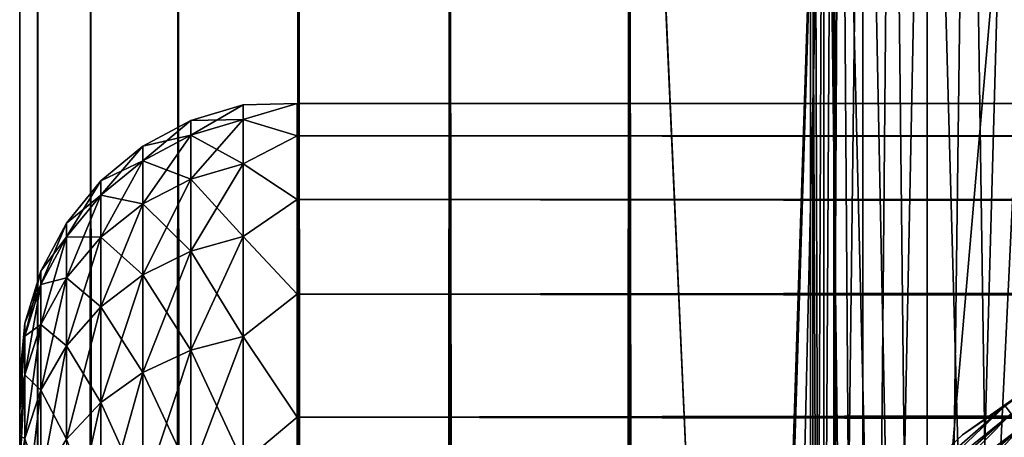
# Model space of a CAD drawing. Extents: x -265 to 265, y 0 to 1307.
# Tile 268 of 356: x -265 to -258, y 1290 to 1293. Entities that reach past the tile are written whole.
import ezdxf

# ---------------------------------------------------------------- set-up
doc = ezdxf.new("R2010")
doc.units = 0
doc.header["$LTSCALE"] = 81.481481
for name, color, linetype in [('103', 7, 'CONTINUOUS'), ('114', 7, 'CONTINUOUS'), ('2', 7, 'CONTINUOUS'), ('3', 7, 'CONTINUOUS'), ('5', 7, 'CONTINUOUS'), ('83', 7, 'CONTINUOUS'), ('84', 7, 'CONTINUOUS'), ('95', 7, 'CONTINUOUS'), ('99', 7, 'CONTINUOUS')]:
    doc.layers.add(name, color=color, linetype=linetype)

msp = doc.modelspace()

# ---------------------------------------------------------------- linework, layer by layer
at = {"layer": '103', "color": 7, "linetype": 'CONTINUOUS'}
for points in [[(-256.7546, 1291.1075, -26), (-258.2041, 1290.0842, -26), (-257.8988, 1290.2939, -25.7786), (-256.7546, 1291.1075, -26)], [(-258.2041, 1290.0842, -26), (-259.1748, 1289.1748, -25.7786), (-257.8988, 1290.2939, -25.7786), (-258.2041, 1290.0842, -26)], [(-259.1748, 1289.1748, -25.7786), (-257.8538, 1290.2353, -25.5669), (-257.8988, 1290.2939, -25.7786), (-259.1748, 1289.1748, -25.7786)], [(-259.1226, 1289.1226, -25.5669), (-257.8538, 1290.2353, -25.5669), (-259.1748, 1289.1748, -25.7786), (-259.1226, 1289.1226, -25.5669)], [(-259.1226, 1289.1226, -25.5669), (-257.7813, 1290.1408, -25.377), (-257.8538, 1290.2353, -25.5669), (-259.1226, 1289.1226, -25.5669)], [(-258.2041, 1290.0842, -26), (-259.5009, 1288.8732, -26), (-259.1748, 1289.1748, -25.7786), (-258.2041, 1290.0842, -26)], [(-259.0384, 1289.0384, -25.377), (-257.7813, 1290.1408, -25.377), (-259.1226, 1289.1226, -25.5669), (-259.0384, 1289.0384, -25.377)], [(-259.0384, 1289.0384, -25.377), (-257.6849, 1290.0152, -25.2184), (-257.7813, 1290.1408, -25.377), (-259.0384, 1289.0384, -25.377)]]:
    msp.add_3dface(points, dxfattribs=at)
at = {"layer": '114', "color": 7, "linetype": 'CONTINUOUS'}
for points in [[(-259.2053, 1275, 1.3235), (-259.3, 1275), (-259.2053, 1298, 1.3235), (-259.2053, 1275, 1.3235)], [(-259.3, 1275), (-259.2053, 1275, -1.3235), (-259.3, 1298), (-259.3, 1275)], [(-259.2053, 1298, 1.3235), (-259.3, 1275), (-259.2763, 1298, 0.6635), (-259.2053, 1298, 1.3235)], [(-259.2763, 1298, 0.6635), (-259.3, 1275), (-259.3, 1298), (-259.2763, 1298, 0.6635)], [(-259.3, 1298), (-259.2053, 1275, -1.3235), (-259.2763, 1298, -0.6635), (-259.3, 1298)], [(-259.2763, 1298, -0.6635), (-259.2053, 1275, -1.3235), (-259.2053, 1298, -1.3235), (-259.2763, 1298, -0.6635)], [(-258.9233, 1275, 2.6201), (-259.2053, 1275, 1.3235), (-258.9233, 1298, 2.6201), (-258.9233, 1275, 2.6201)], [(-258.9233, 1298, 2.6201), (-259.2053, 1275, 1.3235), (-259.0875, 1298, 1.9769), (-258.9233, 1298, 2.6201)], [(-259.0875, 1298, 1.9769), (-259.2053, 1275, 1.3235), (-259.2053, 1298, 1.3235), (-259.0875, 1298, 1.9769)], [(-259.2053, 1275, -1.3235), (-258.9233, 1275, -2.6201), (-259.2053, 1298, -1.3235), (-259.2053, 1275, -1.3235)], [(-259.2053, 1298, -1.3235), (-258.9233, 1275, -2.6201), (-259.0875, 1298, -1.9769), (-259.2053, 1298, -1.3235)], [(-259.0875, 1298, -1.9769), (-258.9233, 1275, -2.6201), (-258.9233, 1298, -2.6201), (-259.0875, 1298, -1.9769)], [(-258.4596, 1275, 3.8634), (-258.9233, 1275, 2.6201), (-258.4596, 1298, 3.8634), (-258.4596, 1275, 3.8634)], [(-258.4596, 1298, 3.8634), (-258.9233, 1275, 2.6201), (-258.7136, 1298, 3.25), (-258.4596, 1298, 3.8634)], [(-258.7136, 1298, 3.25), (-258.9233, 1275, 2.6201), (-258.9233, 1298, 2.6201), (-258.7136, 1298, 3.25)], [(-258.9233, 1275, -2.6201), (-258.4596, 1275, -3.8634), (-258.9233, 1298, -2.6201), (-258.9233, 1275, -2.6201)], [(-258.9233, 1298, -2.6201), (-258.4596, 1275, -3.8634), (-258.7136, 1298, -3.25), (-258.9233, 1298, -2.6201)], [(-258.7136, 1298, -3.25), (-258.4596, 1275, -3.8634), (-258.4596, 1298, -3.8634), (-258.7136, 1298, -3.25)], [(-257.8237, 1275, 5.028), (-258.4596, 1275, 3.8634), (-257.8237, 1298, 5.028), (-257.8237, 1275, 5.028)], [(-257.8237, 1298, 5.028), (-258.4596, 1275, 3.8634), (-258.1624, 1298, 4.457), (-257.8237, 1298, 5.028)], [(-258.1624, 1298, 4.457), (-258.4596, 1275, 3.8634), (-258.4596, 1298, 3.8634), (-258.1624, 1298, 4.457)], [(-258.4596, 1275, -3.8634), (-257.8237, 1275, -5.028), (-258.4596, 1298, -3.8634), (-258.4596, 1275, -3.8634)], [(-258.4596, 1298, -3.8634), (-257.8237, 1275, -5.028), (-258.1624, 1298, -4.457), (-258.4596, 1298, -3.8634)], [(-258.1624, 1298, -4.457), (-257.8237, 1275, -5.028), (-257.8237, 1298, -5.028), (-258.1624, 1298, -4.457)]]:
    msp.add_3dface(points, dxfattribs=at)
at = {"layer": '2', "color": 7, "linetype": 'CONTINUOUS'}
for points in [[(-265, 1290.5, 27.5), (-265, 1290.4732, 26.7509), (-265, 1290.4732, 28.2491), (-265, 1290.5, 27.5)], [(-265, 1290.4732, 26.7509), (-265, 1290.3931, 26.0057), (-265, 1290.4732, 28.2491), (-265, 1290.4732, 26.7509)], [(-265, 1290.4732, 28.2491), (-265, 1290.3931, 26.0057), (-265, 1290.3931, 28.9943), (-265, 1290.4732, 28.2491)], [(-265, 1290.3931, 26.0057), (-265, 1290.26, 25.2681), (-265, 1290.3931, 28.9943), (-265, 1290.3931, 26.0057)], [(-265, 1290.3931, 28.9943), (-265, 1290.26, 25.2681), (-265, 1290.26, 29.7319), (-265, 1290.3931, 28.9943)], [(-265, 1290.26, 25.2681), (-265, 1290.0747, 24.5418), (-265, 1290.26, 29.7319), (-265, 1290.26, 25.2681)], [(-265, 1290.26, 29.7319), (-265, 1290.0747, 24.5418), (-265, 1290.0747, 30.4582), (-265, 1290.26, 29.7319)], [(-265, 1290.0747, 24.5418), (-265, 1289.838, 23.8306), (-265, 1290.0747, 30.4582), (-265, 1290.0747, 24.5418)], [(-265, 1290.0747, 30.4582), (-265, 1289.838, 23.8306), (-265, 1289.838, 31.1694), (-265, 1290.0747, 30.4582)]]:
    msp.add_3dface(points, dxfattribs=at)
at = {"layer": '3', "color": 7, "linetype": 'CONTINUOUS'}
for points in [[(-263, 1292.4709, 28.353), (-263, 1292.2386, 30.0432), (263, 1292.4709, 28.353), (-263, 1292.4709, 28.353)], [(263, 1292.4709, 28.353), (-263, 1292.2386, 30.0432), (263, 1292.2386, 30.0432), (263, 1292.4709, 28.353)], [(-263, 1292.4709, 26.647), (-263, 1292.4709, 28.353), (263, 1292.4709, 26.647), (-263, 1292.4709, 26.647)], [(263, 1292.4709, 26.647), (-263, 1292.4709, 28.353), (263, 1292.4709, 28.353), (263, 1292.4709, 26.647)], [(-263, 1292.2386, 24.9568), (-263, 1292.4709, 26.647), (263, 1292.2386, 24.9568), (-263, 1292.2386, 24.9568)], [(263, 1292.2386, 24.9568), (-263, 1292.4709, 26.647), (263, 1292.4709, 26.647), (263, 1292.2386, 24.9568)], [(-263, 1292.2386, 30.0432), (-263, 1291.7783, 31.686), (263, 1292.2386, 30.0432), (-263, 1292.2386, 30.0432)], [(263, 1292.2386, 30.0432), (-263, 1291.7783, 31.686), (263, 1291.7783, 31.686), (263, 1292.2386, 30.0432)], [(-263, 1291.7783, 23.314), (-263, 1292.2386, 24.9568), (263, 1291.7783, 23.314), (-263, 1291.7783, 23.314)], [(263, 1291.7783, 23.314), (-263, 1292.2386, 24.9568), (263, 1292.2386, 24.9568), (263, 1291.7783, 23.314)], [(-263, 1291.7783, 31.686), (-263, 1291.0986, 33.2508), (263, 1291.7783, 31.686), (-263, 1291.7783, 31.686)], [(263, 1291.7783, 31.686), (-263, 1291.0986, 33.2508), (263, 1291.0986, 33.2508), (263, 1291.7783, 31.686)], [(-263, 1291.0986, 21.7492), (-263, 1291.7783, 23.314), (263, 1291.0986, 21.7492), (-263, 1291.0986, 21.7492)], [(263, 1291.0986, 21.7492), (-263, 1291.7783, 23.314), (263, 1291.7783, 23.314), (263, 1291.0986, 21.7492)], [(-263, 1291.0986, 33.2508), (-263, 1290.2121, 34.7085), (263, 1291.0986, 33.2508), (-263, 1291.0986, 33.2508)], [(263, 1291.0986, 33.2508), (-263, 1290.2121, 34.7085), (263, 1290.2121, 34.7085), (263, 1291.0986, 33.2508)], [(-263, 1290.2121, 20.2915), (-263, 1291.0986, 21.7492), (263, 1290.2121, 20.2915), (-263, 1290.2121, 20.2915)], [(263, 1290.2121, 20.2915), (-263, 1291.0986, 21.7492), (263, 1291.0986, 21.7492), (263, 1290.2121, 20.2915)], [(-263, 1290.2121, 34.7085), (-263, 1289.1354, 36.0319), (263, 1290.2121, 34.7085), (-263, 1290.2121, 34.7085)], [(263, 1290.2121, 34.7085), (-263, 1289.1354, 36.0319), (263, 1289.1354, 36.0319), (263, 1290.2121, 34.7085)], [(-263, 1289.1354, 18.9681), (-263, 1290.2121, 20.2915), (263, 1289.1354, 18.9681), (-263, 1289.1354, 18.9681)], [(263, 1289.1354, 18.9681), (-263, 1290.2121, 20.2915), (263, 1290.2121, 20.2915), (263, 1289.1354, 18.9681)]]:
    msp.add_3dface(points, dxfattribs=at)
at = {"layer": '5', "color": 7, "linetype": 'CONTINUOUS'}
for points in [[(-263.7657, 1292.3476, 27.5), (-263.7657, 1292.242, 29.1117), (-263.3902, 1292.4616, 27.5), (-263.7657, 1292.3476, 27.5)], [(-263.3902, 1292.355, 25.8734), (-263.7657, 1292.3476, 27.5), (-263.3902, 1292.4616, 27.5), (-263.3902, 1292.355, 25.8734)], [(-263.3902, 1292.4616, 27.5), (-263.7657, 1292.242, 29.1117), (-263.3902, 1292.355, 29.1266), (-263.3902, 1292.4616, 27.5)], [(-263, 1292.2386, 30.0432), (-263, 1292.4709, 28.353), (-263.3902, 1292.355, 29.1266), (-263, 1292.2386, 30.0432)], [(-263, 1292.4709, 28.353), (-263, 1292.4709, 26.647), (-263.3902, 1292.4616, 27.5), (-263, 1292.4709, 28.353)], [(-263, 1292.4709, 28.353), (-263.3902, 1292.4616, 27.5), (-263.3902, 1292.355, 29.1266), (-263, 1292.4709, 28.353)], [(-263, 1292.4709, 26.647), (-263, 1292.2386, 24.9568), (-263.3902, 1292.355, 25.8734), (-263, 1292.4709, 26.647)], [(-263, 1292.4709, 26.647), (-263.3902, 1292.355, 25.8734), (-263.3902, 1292.4616, 27.5), (-263, 1292.4709, 26.647)], [(-263.7657, 1292.242, 25.8883), (-263.7657, 1292.3476, 27.5), (-263.3902, 1292.355, 25.8734), (-263.7657, 1292.242, 25.8883)], [(-263.3902, 1292.037, 24.2747), (-263.7657, 1292.242, 25.8883), (-263.3902, 1292.355, 25.8734), (-263.3902, 1292.037, 24.2747)], [(-263.7657, 1292.242, 29.1117), (-263.7657, 1291.9269, 30.6958), (-263.3902, 1292.355, 29.1266), (-263.7657, 1292.242, 29.1117)], [(-263.3902, 1292.355, 29.1266), (-263.7657, 1291.9269, 30.6958), (-263.3902, 1292.037, 30.7253), (-263.3902, 1292.355, 29.1266)], [(-263, 1292.2386, 30.0432), (-263.3902, 1292.355, 29.1266), (-263.3902, 1292.037, 30.7253), (-263, 1292.2386, 30.0432)], [(-263, 1292.2386, 24.9568), (-263.3902, 1292.037, 24.2747), (-263.3902, 1292.355, 25.8734), (-263, 1292.2386, 24.9568)], [(-264.1118, 1292.1625, 27.5), (-264.1118, 1292.0585, 29.0875), (-263.7657, 1292.3476, 27.5), (-264.1118, 1292.1625, 27.5)], [(-263.7657, 1292.242, 25.8883), (-264.1118, 1292.1625, 27.5), (-263.7657, 1292.3476, 27.5), (-263.7657, 1292.242, 25.8883)], [(-263.7657, 1292.3476, 27.5), (-264.1118, 1292.0585, 29.0875), (-263.7657, 1292.242, 29.1117), (-263.7657, 1292.3476, 27.5)], [(-264.1118, 1292.0585, 25.9125), (-264.1118, 1292.1625, 27.5), (-263.7657, 1292.242, 25.8883), (-264.1118, 1292.0585, 25.9125)], [(-263.7657, 1291.9269, 24.3042), (-264.1118, 1292.0585, 25.9125), (-263.7657, 1292.242, 25.8883), (-263.7657, 1291.9269, 24.3042)], [(-264.1118, 1292.0585, 29.0875), (-264.1118, 1291.7481, 30.6479), (-263.7657, 1292.242, 29.1117), (-264.1118, 1292.0585, 29.0875)], [(-263.7657, 1292.242, 29.1117), (-264.1118, 1291.7481, 30.6479), (-263.7657, 1291.9269, 30.6958), (-263.7657, 1292.242, 29.1117)], [(-263.7657, 1291.9269, 24.3042), (-263.7657, 1292.242, 25.8883), (-263.3902, 1292.037, 24.2747), (-263.7657, 1291.9269, 24.3042)], [(-263, 1291.7783, 31.686), (-263, 1292.2386, 30.0432), (-263.3902, 1292.037, 30.7253), (-263, 1291.7783, 31.686)], [(-263, 1292.2386, 24.9568), (-263, 1291.7783, 23.314), (-263.3902, 1292.037, 24.2747), (-263, 1292.2386, 24.9568)], [(-264.415, 1291.9134, 27.5), (-264.415, 1291.8115, 29.055), (-264.1118, 1292.1625, 27.5), (-264.415, 1291.9134, 27.5)], [(-264.1118, 1292.0585, 25.9125), (-264.415, 1291.9134, 27.5), (-264.1118, 1292.1625, 27.5), (-264.1118, 1292.0585, 25.9125)], [(-264.1118, 1292.1625, 27.5), (-264.415, 1291.8115, 29.055), (-264.1118, 1292.0585, 29.0875), (-264.1118, 1292.1625, 27.5)], [(-264.415, 1291.8115, 25.945), (-264.415, 1291.9134, 27.5), (-264.1118, 1292.0585, 25.9125), (-264.415, 1291.8115, 25.945)], [(-264.1118, 1291.7481, 24.3521), (-264.415, 1291.8115, 25.945), (-264.1118, 1292.0585, 25.9125), (-264.1118, 1291.7481, 24.3521)], [(-264.415, 1291.8115, 29.055), (-264.415, 1291.5074, 30.5834), (-264.1118, 1292.0585, 29.0875), (-264.415, 1291.8115, 29.055)], [(-264.1118, 1292.0585, 29.0875), (-264.415, 1291.5074, 30.5834), (-264.1118, 1291.7481, 30.6479), (-264.1118, 1292.0585, 29.0875)], [(-264.1118, 1291.7481, 24.3521), (-264.1118, 1292.0585, 25.9125), (-263.7657, 1291.9269, 24.3042), (-264.1118, 1291.7481, 24.3521)], [(-263.3902, 1291.513, 22.7312), (-263.7657, 1291.9269, 24.3042), (-263.3902, 1292.037, 24.2747), (-263.3902, 1291.513, 22.7312)], [(-263.7657, 1291.9269, 30.6958), (-263.7657, 1291.4077, 32.2252), (-263.3902, 1292.037, 30.7253), (-263.7657, 1291.9269, 30.6958)], [(-263.3902, 1292.037, 30.7253), (-263.7657, 1291.4077, 32.2252), (-263.3902, 1291.513, 32.2688), (-263.3902, 1292.037, 30.7253)], [(-263, 1291.7783, 31.686), (-263.3902, 1292.037, 30.7253), (-263.3902, 1291.513, 32.2688), (-263, 1291.7783, 31.686)], [(-263, 1291.7783, 23.314), (-263.3902, 1291.513, 22.7312), (-263.3902, 1292.037, 24.2747), (-263, 1291.7783, 23.314)], [(-263.7657, 1291.4077, 22.7748), (-264.1118, 1291.7481, 24.3521), (-263.7657, 1291.9269, 24.3042), (-263.7657, 1291.4077, 22.7748)], [(-264.1118, 1291.7481, 30.6479), (-264.1118, 1291.2367, 32.1544), (-263.7657, 1291.9269, 30.6958), (-264.1118, 1291.7481, 30.6479)], [(-263.7657, 1291.9269, 30.6958), (-264.1118, 1291.2367, 32.1544), (-263.7657, 1291.4077, 32.2252), (-263.7657, 1291.9269, 30.6958)], [(-263.7657, 1291.4077, 22.7748), (-263.7657, 1291.9269, 24.3042), (-263.3902, 1291.513, 22.7312), (-263.7657, 1291.4077, 22.7748)], [(-264.6638, 1291.6098, 27.5), (-264.6638, 1291.5105, 29.0154), (-264.415, 1291.9134, 27.5), (-264.6638, 1291.6098, 27.5)], [(-264.415, 1291.8115, 25.945), (-264.6638, 1291.6098, 27.5), (-264.415, 1291.9134, 27.5), (-264.415, 1291.8115, 25.945)], [(-264.415, 1291.9134, 27.5), (-264.6638, 1291.5105, 29.0154), (-264.415, 1291.8115, 29.055), (-264.415, 1291.9134, 27.5)], [(-264.6638, 1291.5105, 25.9846), (-264.6638, 1291.6098, 27.5), (-264.415, 1291.8115, 25.945), (-264.6638, 1291.5105, 25.9846)], [(-264.415, 1291.5074, 24.4166), (-264.6638, 1291.5105, 25.9846), (-264.415, 1291.8115, 25.945), (-264.415, 1291.5074, 24.4166)], [(-264.6638, 1291.5105, 29.0154), (-264.6638, 1291.2142, 30.5048), (-264.415, 1291.8115, 29.055), (-264.6638, 1291.5105, 29.0154)], [(-264.415, 1291.8115, 29.055), (-264.6638, 1291.2142, 30.5048), (-264.415, 1291.5074, 30.5834), (-264.415, 1291.8115, 29.055)], [(-264.415, 1291.5074, 24.4166), (-264.415, 1291.8115, 25.945), (-264.1118, 1291.7481, 24.3521), (-264.415, 1291.5074, 24.4166)], [(-264.1118, 1291.2367, 22.8456), (-264.415, 1291.5074, 24.4166), (-264.1118, 1291.7481, 24.3521), (-264.1118, 1291.2367, 22.8456)], [(-264.415, 1291.5074, 30.5834), (-264.415, 1291.0065, 32.0591), (-264.1118, 1291.7481, 30.6479), (-264.415, 1291.5074, 30.5834)], [(-264.1118, 1291.7481, 30.6479), (-264.415, 1291.0065, 32.0591), (-264.1118, 1291.2367, 32.1544), (-264.1118, 1291.7481, 30.6479)], [(-264.1118, 1291.2367, 22.8456), (-264.1118, 1291.7481, 24.3521), (-263.7657, 1291.4077, 22.7748), (-264.1118, 1291.2367, 22.8456)], [(-263, 1291.0986, 33.2508), (-263, 1291.7783, 31.686), (-263.3902, 1291.513, 32.2688), (-263, 1291.0986, 33.2508)], [(-263, 1291.7783, 23.314), (-263, 1291.0986, 21.7492), (-263.3902, 1291.513, 22.7312), (-263, 1291.7783, 23.314)], [(-264.8485, 1291.2636, 27.5), (-264.8485, 1291.1672, 28.9702), (-264.6638, 1291.6098, 27.5), (-264.8485, 1291.2636, 27.5)], [(-264.6638, 1291.5105, 25.9846), (-264.8485, 1291.2636, 27.5), (-264.6638, 1291.6098, 27.5), (-264.6638, 1291.5105, 25.9846)], [(-264.6638, 1291.6098, 27.5), (-264.8485, 1291.1672, 28.9702), (-264.6638, 1291.5105, 29.0154), (-264.6638, 1291.6098, 27.5)], [(-264.8485, 1291.1672, 26.0298), (-264.8485, 1291.2636, 27.5), (-264.6638, 1291.5105, 25.9846), (-264.8485, 1291.1672, 26.0298)], [(-264.6638, 1291.2142, 24.4952), (-264.8485, 1291.1672, 26.0298), (-264.6638, 1291.5105, 25.9846), (-264.6638, 1291.2142, 24.4952)], [(-264.8485, 1291.1672, 28.9702), (-264.8485, 1290.8798, 30.4152), (-264.6638, 1291.5105, 29.0154), (-264.8485, 1291.1672, 28.9702)], [(-264.6638, 1291.5105, 29.0154), (-264.8485, 1290.8798, 30.4152), (-264.6638, 1291.2142, 30.5048), (-264.6638, 1291.5105, 29.0154)], [(-264.6638, 1291.2142, 24.4952), (-264.6638, 1291.5105, 25.9846), (-264.415, 1291.5074, 24.4166), (-264.6638, 1291.2142, 24.4952)], [(-264.415, 1291.0065, 22.9409), (-264.6638, 1291.2142, 24.4952), (-264.415, 1291.5074, 24.4166), (-264.415, 1291.0065, 22.9409)], [(-264.6638, 1291.2142, 30.5048), (-264.6638, 1290.7261, 31.9429), (-264.415, 1291.5074, 30.5834), (-264.6638, 1291.2142, 30.5048)], [(-264.415, 1291.5074, 30.5834), (-264.6638, 1290.7261, 31.9429), (-264.415, 1291.0065, 32.0591), (-264.415, 1291.5074, 30.5834)], [(-264.415, 1291.0065, 22.9409), (-264.415, 1291.5074, 24.4166), (-264.1118, 1291.2367, 22.8456), (-264.415, 1291.0065, 22.9409)], [(-263.3902, 1290.792, 21.2692), (-263.7657, 1291.4077, 22.7748), (-263.3902, 1291.513, 22.7312), (-263.3902, 1290.792, 21.2692)], [(-263.7657, 1291.4077, 32.2252), (-263.7657, 1290.6933, 33.6738), (-263.3902, 1291.513, 32.2688), (-263.7657, 1291.4077, 32.2252)], [(-263.3902, 1291.513, 32.2688), (-263.7657, 1290.6933, 33.6738), (-263.3902, 1290.792, 33.7308), (-263.3902, 1291.513, 32.2688)], [(-263, 1291.0986, 33.2508), (-263.3902, 1291.513, 32.2688), (-263.3902, 1290.792, 33.7308), (-263, 1291.0986, 33.2508)], [(-263, 1291.0986, 21.7492), (-263.3902, 1290.792, 21.2692), (-263.3902, 1291.513, 22.7312), (-263, 1291.0986, 21.7492)], [(-263.7657, 1290.6933, 21.3262), (-264.1118, 1291.2367, 22.8456), (-263.7657, 1291.4077, 22.7748), (-263.7657, 1290.6933, 21.3262)], [(-264.1118, 1291.2367, 32.1544), (-264.1118, 1290.533, 33.5813), (-263.7657, 1291.4077, 32.2252), (-264.1118, 1291.2367, 32.1544)], [(-263.7657, 1291.4077, 32.2252), (-264.1118, 1290.533, 33.5813), (-263.7657, 1290.6933, 33.6738), (-263.7657, 1291.4077, 32.2252)], [(-263.7657, 1290.6933, 21.3262), (-263.7657, 1291.4077, 22.7748), (-263.3902, 1290.792, 21.2692), (-263.7657, 1290.6933, 21.3262)], [(-264.962, 1290.8879, 27.5), (-264.962, 1290.7947, 28.9212), (-264.8485, 1291.2636, 27.5), (-264.962, 1290.8879, 27.5)], [(-264.8485, 1291.1672, 26.0298), (-264.962, 1290.8879, 27.5), (-264.8485, 1291.2636, 27.5), (-264.8485, 1291.1672, 26.0298)], [(-264.8485, 1291.2636, 27.5), (-264.962, 1290.7947, 28.9212), (-264.8485, 1291.1672, 28.9702), (-264.8485, 1291.2636, 27.5)], [(-264.1118, 1290.533, 21.4187), (-264.415, 1291.0065, 22.9409), (-264.1118, 1291.2367, 22.8456), (-264.1118, 1290.533, 21.4187)], [(-264.415, 1291.0065, 32.0591), (-264.415, 1290.3173, 33.4567), (-264.1118, 1291.2367, 32.1544), (-264.415, 1291.0065, 32.0591)], [(-264.1118, 1291.2367, 32.1544), (-264.415, 1290.3173, 33.4567), (-264.1118, 1290.533, 33.5813), (-264.1118, 1291.2367, 32.1544)], [(-264.1118, 1290.533, 21.4187), (-264.1118, 1291.2367, 22.8456), (-263.7657, 1290.6933, 21.3262), (-264.1118, 1290.533, 21.4187)], [(-264.962, 1290.7947, 26.0788), (-264.962, 1290.8879, 27.5), (-264.8485, 1291.1672, 26.0298), (-264.962, 1290.7947, 26.0788)], [(-264.8485, 1290.8798, 24.5848), (-264.962, 1290.7947, 26.0788), (-264.8485, 1291.1672, 26.0298), (-264.8485, 1290.8798, 24.5848)], [(-264.962, 1290.7947, 28.9212), (-264.962, 1290.5169, 30.318), (-264.8485, 1291.1672, 28.9702), (-264.962, 1290.7947, 28.9212)], [(-264.8485, 1291.1672, 28.9702), (-264.962, 1290.5169, 30.318), (-264.8485, 1290.8798, 30.4152), (-264.8485, 1291.1672, 28.9702)], [(-264.8485, 1290.8798, 24.5848), (-264.8485, 1291.1672, 26.0298), (-264.6638, 1291.2142, 24.4952), (-264.8485, 1290.8798, 24.5848)], [(-264.6638, 1290.7261, 23.0571), (-264.8485, 1290.8798, 24.5848), (-264.6638, 1291.2142, 24.4952), (-264.6638, 1290.7261, 23.0571)], [(-264.8485, 1290.8798, 30.4152), (-264.8485, 1290.4062, 31.8104), (-264.6638, 1291.2142, 30.5048), (-264.8485, 1290.8798, 30.4152)], [(-264.6638, 1291.2142, 30.5048), (-264.8485, 1290.4062, 31.8104), (-264.6638, 1290.7261, 31.9429), (-264.6638, 1291.2142, 30.5048)], [(-264.6638, 1290.7261, 23.0571), (-264.6638, 1291.2142, 24.4952), (-264.415, 1291.0065, 22.9409), (-264.6638, 1290.7261, 23.0571)], [(-263, 1290.2121, 34.7085), (-263, 1291.0986, 33.2508), (-263.3902, 1290.792, 33.7308), (-263, 1290.2121, 34.7085)], [(-263, 1291.0986, 21.7492), (-263, 1290.2121, 20.2915), (-263.3902, 1290.792, 21.2692), (-263, 1291.0986, 21.7492)], [(-264.415, 1290.3173, 21.5433), (-264.6638, 1290.7261, 23.0571), (-264.415, 1291.0065, 22.9409), (-264.415, 1290.3173, 21.5433)], [(-264.6638, 1290.7261, 31.9429), (-264.6638, 1290.0544, 33.3049), (-264.415, 1291.0065, 32.0591), (-264.6638, 1290.7261, 31.9429)], [(-264.415, 1291.0065, 32.0591), (-264.6638, 1290.0544, 33.3049), (-264.415, 1290.3173, 33.4567), (-264.415, 1291.0065, 32.0591)], [(-264.415, 1290.3173, 21.5433), (-264.415, 1291.0065, 22.9409), (-264.1118, 1290.533, 21.4187), (-264.415, 1290.3173, 21.5433)], [(-265, 1290.5, 27.5), (-265, 1290.4732, 28.2491), (-264.962, 1290.8879, 27.5), (-265, 1290.5, 27.5)], [(-264.962, 1290.7947, 26.0788), (-265, 1290.5, 27.5), (-264.962, 1290.8879, 27.5), (-264.962, 1290.7947, 26.0788)], [(-264.962, 1290.8879, 27.5), (-265, 1290.4732, 28.2491), (-264.962, 1290.7947, 28.9212), (-264.962, 1290.8879, 27.5)], [(-264.962, 1290.5169, 24.682), (-264.962, 1290.7947, 26.0788), (-264.8485, 1290.8798, 24.5848), (-264.962, 1290.5169, 24.682)], [(-264.8485, 1290.4062, 23.1896), (-264.962, 1290.5169, 24.682), (-264.8485, 1290.8798, 24.5848), (-264.8485, 1290.4062, 23.1896)], [(-264.962, 1290.5169, 30.318), (-264.962, 1290.0591, 31.6666), (-264.8485, 1290.8798, 30.4152), (-264.962, 1290.5169, 30.318)], [(-264.8485, 1290.8798, 30.4152), (-264.962, 1290.0591, 31.6666), (-264.8485, 1290.4062, 31.8104), (-264.8485, 1290.8798, 30.4152)], [(-264.8485, 1290.4062, 23.1896), (-264.8485, 1290.8798, 24.5848), (-264.6638, 1290.7261, 23.0571), (-264.8485, 1290.4062, 23.1896)], [(-265, 1290.3931, 26.0057), (-265, 1290.4732, 26.7509), (-264.962, 1290.7947, 26.0788), (-265, 1290.3931, 26.0057)], [(-264.962, 1290.5169, 24.682), (-265, 1290.3931, 26.0057), (-264.962, 1290.7947, 26.0788), (-264.962, 1290.5169, 24.682)], [(-265, 1290.4732, 26.7509), (-265, 1290.5, 27.5), (-264.962, 1290.7947, 26.0788), (-265, 1290.4732, 26.7509)], [(-265, 1290.4732, 28.2491), (-265, 1290.3931, 28.9943), (-264.962, 1290.7947, 28.9212), (-265, 1290.4732, 28.2491)], [(-265, 1290.3931, 28.9943), (-265, 1290.26, 29.7319), (-264.962, 1290.7947, 28.9212), (-265, 1290.3931, 28.9943)], [(-264.962, 1290.7947, 28.9212), (-265, 1290.26, 29.7319), (-264.962, 1290.5169, 30.318), (-264.962, 1290.7947, 28.9212)], [(-263.3902, 1289.8864, 19.9139), (-263.7657, 1290.6933, 21.3262), (-263.3902, 1290.792, 21.2692), (-263.3902, 1289.8864, 19.9139)], [(-263.7657, 1290.6933, 33.6738), (-263.7657, 1289.796, 35.0167), (-263.3902, 1290.792, 33.7308), (-263.7657, 1290.6933, 33.6738)], [(-263.3902, 1290.792, 33.7308), (-263.7657, 1289.796, 35.0167), (-263.3902, 1289.8864, 35.0861), (-263.3902, 1290.792, 33.7308)], [(-263, 1290.2121, 34.7085), (-263.3902, 1290.792, 33.7308), (-263.3902, 1289.8864, 35.0861), (-263, 1290.2121, 34.7085)], [(-263, 1290.2121, 20.2915), (-263.3902, 1289.8864, 19.9139), (-263.3902, 1290.792, 21.2692), (-263, 1290.2121, 20.2915)], [(-264.6638, 1290.0544, 21.6951), (-264.8485, 1290.4062, 23.1896), (-264.6638, 1290.7261, 23.0571), (-264.6638, 1290.0544, 21.6951)], [(-264.8485, 1290.4062, 31.8104), (-264.8485, 1289.7545, 33.1318), (-264.6638, 1290.7261, 31.9429), (-264.8485, 1290.4062, 31.8104)], [(-264.6638, 1290.7261, 31.9429), (-264.8485, 1289.7545, 33.1318), (-264.6638, 1290.0544, 33.3049), (-264.6638, 1290.7261, 31.9429)], [(-264.6638, 1290.0544, 21.6951), (-264.6638, 1290.7261, 23.0571), (-264.415, 1290.3173, 21.5433), (-264.6638, 1290.0544, 21.6951)], [(-263.7657, 1289.796, 19.9833), (-264.1118, 1290.533, 21.4187), (-263.7657, 1290.6933, 21.3262), (-263.7657, 1289.796, 19.9833)], [(-264.1118, 1290.533, 33.5813), (-264.1118, 1289.6492, 34.9041), (-263.7657, 1290.6933, 33.6738), (-264.1118, 1290.533, 33.5813)], [(-263.7657, 1290.6933, 33.6738), (-264.1118, 1289.6492, 34.9041), (-263.7657, 1289.796, 35.0167), (-263.7657, 1290.6933, 33.6738)], [(-263.7657, 1289.796, 19.9833), (-263.7657, 1290.6933, 21.3262), (-263.3902, 1289.8864, 19.9139), (-263.7657, 1289.796, 19.9833)], [(-265, 1290.0747, 24.5418), (-265, 1290.26, 25.2681), (-264.962, 1290.5169, 24.682), (-265, 1290.0747, 24.5418)], [(-264.962, 1290.0591, 23.3334), (-265, 1290.0747, 24.5418), (-264.962, 1290.5169, 24.682), (-264.962, 1290.0591, 23.3334)], [(-265, 1290.26, 25.2681), (-265, 1290.3931, 26.0057), (-264.962, 1290.5169, 24.682), (-265, 1290.26, 25.2681)], [(-265, 1290.26, 29.7319), (-265, 1290.0747, 30.4582), (-264.962, 1290.5169, 30.318), (-265, 1290.26, 29.7319)], [(-265, 1290.0747, 30.4582), (-265, 1289.838, 31.1694), (-264.962, 1290.5169, 30.318), (-265, 1290.0747, 30.4582)], [(-264.962, 1290.5169, 30.318), (-265, 1289.838, 31.1694), (-264.962, 1290.0591, 31.6666), (-264.962, 1290.5169, 30.318)], [(-264.962, 1290.0591, 23.3334), (-264.962, 1290.5169, 24.682), (-264.8485, 1290.4062, 23.1896), (-264.962, 1290.0591, 23.3334)], [(-264.1118, 1289.6492, 20.0959), (-264.415, 1290.3173, 21.5433), (-264.1118, 1290.533, 21.4187), (-264.1118, 1289.6492, 20.0959)], [(-264.415, 1290.3173, 33.4567), (-264.415, 1289.4515, 34.7524), (-264.1118, 1290.533, 33.5813), (-264.415, 1290.3173, 33.4567)], [(-264.1118, 1290.533, 33.5813), (-264.415, 1289.4515, 34.7524), (-264.1118, 1289.6492, 34.9041), (-264.1118, 1290.533, 33.5813)], [(-264.1118, 1289.6492, 20.0959), (-264.1118, 1290.533, 21.4187), (-263.7657, 1289.796, 19.9833), (-264.1118, 1289.6492, 20.0959)], [(-264.8485, 1289.7545, 21.8682), (-264.962, 1290.0591, 23.3334), (-264.8485, 1290.4062, 23.1896), (-264.8485, 1289.7545, 21.8682)], [(-264.962, 1290.0591, 31.6666), (-264.962, 1289.4292, 32.9439), (-264.8485, 1290.4062, 31.8104), (-264.962, 1290.0591, 31.6666)], [(-264.8485, 1290.4062, 31.8104), (-264.962, 1289.4292, 32.9439), (-264.8485, 1289.7545, 33.1318), (-264.8485, 1290.4062, 31.8104)], [(-264.8485, 1289.7545, 21.8682), (-264.8485, 1290.4062, 23.1896), (-264.6638, 1290.0544, 21.6951), (-264.8485, 1289.7545, 21.8682)], [(-264.415, 1289.4515, 20.2476), (-264.6638, 1290.0544, 21.6951), (-264.415, 1290.3173, 21.5433), (-264.415, 1289.4515, 20.2476)], [(-264.6638, 1290.0544, 33.3049), (-264.6638, 1289.2107, 34.5676), (-264.415, 1290.3173, 33.4567), (-264.6638, 1290.0544, 33.3049)], [(-264.415, 1290.3173, 33.4567), (-264.6638, 1289.2107, 34.5676), (-264.415, 1289.4515, 34.7524), (-264.415, 1290.3173, 33.4567)], [(-264.415, 1289.4515, 20.2476), (-264.415, 1290.3173, 21.5433), (-264.1118, 1289.6492, 20.0959), (-264.415, 1289.4515, 20.2476)], [(-263, 1289.1354, 36.0319), (-263, 1290.2121, 34.7085), (-263.3902, 1289.8864, 35.0861), (-263, 1289.1354, 36.0319)], [(-263, 1290.2121, 20.2915), (-263, 1289.1354, 18.9681), (-263.3902, 1289.8864, 19.9139), (-263, 1290.2121, 20.2915)], [(-265, 1289.838, 23.8306), (-265, 1290.0747, 24.5418), (-264.962, 1290.0591, 23.3334), (-265, 1289.838, 23.8306)]]:
    msp.add_3dface(points, dxfattribs=at)
at = {"layer": '83', "color": 7, "linetype": 'CONTINUOUS'}
for points in [[(-265, 1), (-264.8717, 1, 1.9579), (-265, 1299), (-265, 1)], [(-265, 1299), (-264.8717, 1, 1.9579), (-264.8717, 1299, 1.9579), (-265, 1299)], [(-264.8717, 1, 1.9579), (-264.4889, 1, 3.8823), (-264.8717, 1299, 1.9579), (-264.8717, 1, 1.9579)], [(-264.8717, 1299, 1.9579), (-264.4889, 1, 3.8823), (-264.4889, 1299, 3.8823), (-264.8717, 1299, 1.9579)], [(-264.4889, 1, 3.8823), (-263.8582, 1, 5.7403), (-264.4889, 1299, 3.8823), (-264.4889, 1, 3.8823)], [(-264.4889, 1299, 3.8823), (-263.8582, 1, 5.7403), (-263.8582, 1299, 5.7403), (-264.4889, 1299, 3.8823)], [(-263.8582, 1, 5.7403), (-262.9904, 1, 7.5), (-263.8582, 1299, 5.7403), (-263.8582, 1, 5.7403)], [(-263.8582, 1299, 5.7403), (-262.9904, 1, 7.5), (-262.9904, 1299, 7.5), (-263.8582, 1299, 5.7403)], [(-262.9904, 1, 7.5), (-261.9003, 1, 9.1314), (-262.9904, 1299, 7.5), (-262.9904, 1, 7.5)], [(-262.9904, 1299, 7.5), (-261.9003, 1, 9.1314), (-261.9003, 1299, 9.1314), (-262.9904, 1299, 7.5)], [(-261.9003, 1, 9.1314), (-260.6066, 1, 10.6066), (-261.9003, 1299, 9.1314), (-261.9003, 1, 9.1314)], [(-261.9003, 1299, 9.1314), (-260.6066, 1, 10.6066), (-260.6066, 1299, 10.6066), (-261.9003, 1299, 9.1314)], [(-260.6066, 1, 10.6066), (-259.1314, 1, 11.9003), (-260.6066, 1299, 10.6066), (-260.6066, 1, 10.6066)], [(-260.6066, 1299, 10.6066), (-259.1314, 1, 11.9003), (-259.1314, 1299, 11.9003), (-260.6066, 1299, 10.6066)], [(-259.1314, 1, 11.9003), (-257.5, 1, 12.9904), (-259.1314, 1299, 11.9003), (-259.1314, 1, 11.9003)], [(-259.1314, 1299, 11.9003), (-257.5, 1, 12.9904), (-257.5, 1299, 12.9904), (-259.1314, 1299, 11.9003)]]:
    msp.add_3dface(points, dxfattribs=at)
at = {"layer": '84', "color": 7, "linetype": 'CONTINUOUS'}
for points in [[(-265, 1), (-265, 1299), (-264.8717, 1299, -1.9579), (-265, 1)], [(-264.8717, 1, -1.9579), (-265, 1), (-264.8717, 1299, -1.9579), (-264.8717, 1, -1.9579)], [(-264.4889, 1, -3.8823), (-264.8717, 1, -1.9579), (-264.4889, 1299, -3.8823), (-264.4889, 1, -3.8823)], [(-264.4889, 1299, -3.8823), (-264.8717, 1, -1.9579), (-264.8717, 1299, -1.9579), (-264.4889, 1299, -3.8823)], [(-263.8582, 1, -5.7403), (-264.4889, 1, -3.8823), (-263.8582, 1299, -5.7403), (-263.8582, 1, -5.7403)], [(-263.8582, 1299, -5.7403), (-264.4889, 1, -3.8823), (-264.4889, 1299, -3.8823), (-263.8582, 1299, -5.7403)], [(-262.9904, 1, -7.5), (-263.8582, 1, -5.7403), (-262.9904, 1299, -7.5), (-262.9904, 1, -7.5)], [(-262.9904, 1299, -7.5), (-263.8582, 1, -5.7403), (-263.8582, 1299, -5.7403), (-262.9904, 1299, -7.5)], [(-261.9003, 1, -9.1314), (-262.9904, 1, -7.5), (-261.9003, 1299, -9.1314), (-261.9003, 1, -9.1314)], [(-261.9003, 1299, -9.1314), (-262.9904, 1, -7.5), (-262.9904, 1299, -7.5), (-261.9003, 1299, -9.1314)], [(-260.6066, 1, -10.6066), (-261.9003, 1, -9.1314), (-260.6066, 1299, -10.6066), (-260.6066, 1, -10.6066)], [(-260.6066, 1299, -10.6066), (-261.9003, 1, -9.1314), (-261.9003, 1299, -9.1314), (-260.6066, 1299, -10.6066)], [(-260.6066, 1, -10.6066), (-260.6066, 1299, -10.6066), (-259.75, 1280, -11.399), (-260.6066, 1, -10.6066)], [(-260.6066, 1299, -10.6066), (-259.1314, 1299, -11.9003), (-259.75, 1280, -11.399), (-260.6066, 1299, -10.6066)], [(-259.75, 1280, -11.399), (-259.1314, 1299, -11.9003), (-259.6951, 1281.0332, -11.4457), (-259.75, 1280, -11.399)], [(-259.6951, 1281.0332, -11.4457), (-259.1314, 1299, -11.9003), (-259.525, 1282.0825, -11.5877), (-259.6951, 1281.0332, -11.4457)], [(-259.525, 1282.0825, -11.5877), (-259.1314, 1299, -11.9003), (-259.2244, 1283.158, -11.8284), (-259.525, 1282.0825, -11.5877)], [(-259.2244, 1283.158, -11.8284), (-259.1314, 1299, -11.9003), (-258.7723, 1284.2554, -12.1674), (-259.2244, 1283.158, -11.8284)], [(-259.1314, 1299, -11.9003), (-257.5, 1299, -12.9904), (-258.7723, 1284.2554, -12.1674), (-259.1314, 1299, -11.9003)], [(-258.7723, 1284.2554, -12.1674), (-257.5, 1299, -12.9904), (-258.1533, 1285.3466, -12.5906), (-258.7723, 1284.2554, -12.1674)], [(-258.1533, 1285.3466, -12.5906), (-257.5, 1299, -12.9904), (-257.3737, 1286.379, -13.0625), (-258.1533, 1285.3466, -12.5906)]]:
    msp.add_3dface(points, dxfattribs=at)
at = {"layer": '95', "color": 7, "linetype": 'CONTINUOUS'}
for points in [[(-256.7546, 1291.1075, -74), (-258.2041, 1290.0842, -74), (-256.7546, 1291.1075, -26), (-256.7546, 1291.1075, -74)], [(-256.7546, 1291.1075, -26), (-258.2041, 1290.0842, -74), (-258.2041, 1290.0842, -26), (-256.7546, 1291.1075, -26)], [(-258.2041, 1290.0842, -74), (-259.5009, 1288.8732, -74), (-258.2041, 1290.0842, -26), (-258.2041, 1290.0842, -74)], [(-258.2041, 1290.0842, -26), (-259.5009, 1288.8732, -74), (-259.5009, 1288.8732, -26), (-258.2041, 1290.0842, -26)]]:
    msp.add_3dface(points, dxfattribs=at)
at = {"layer": '99', "color": 7, "linetype": 'CONTINUOUS'}
for points in [[(-258.2041, 1290.0842, -74), (-256.7546, 1291.1075, -74), (-257.8986, 1290.2937, -74.2225), (-258.2041, 1290.0842, -74)], [(-258.2041, 1290.0842, -74), (-257.8986, 1290.2937, -74.2225), (-259.1747, 1289.1747, -74.2225), (-258.2041, 1290.0842, -74)], [(-257.8986, 1290.2937, -74.2225), (-259.1223, 1289.1223, -74.4341), (-259.1747, 1289.1747, -74.2225), (-257.8986, 1290.2937, -74.2225)], [(-257.8536, 1290.2349, -74.4341), (-259.1223, 1289.1223, -74.4341), (-257.8986, 1290.2937, -74.2225), (-257.8536, 1290.2349, -74.4341)], [(-257.8536, 1290.2349, -74.4341), (-259.0379, 1289.0379, -74.6238), (-259.1223, 1289.1223, -74.4341), (-257.8536, 1290.2349, -74.4341)], [(-257.7809, 1290.1403, -74.6238), (-259.0379, 1289.0379, -74.6238), (-257.8536, 1290.2349, -74.4341), (-257.7809, 1290.1403, -74.6238)], [(-259.5009, 1288.8732, -74), (-258.2041, 1290.0842, -74), (-259.1747, 1289.1747, -74.2225), (-259.5009, 1288.8732, -74)], [(-257.7809, 1290.1403, -74.6238), (-258.9258, 1288.9258, -74.7823), (-259.0379, 1289.0379, -74.6238), (-257.7809, 1290.1403, -74.6238)], [(-257.6844, 1290.0145, -74.7823), (-258.9258, 1288.9258, -74.7823), (-257.7809, 1290.1403, -74.6238), (-257.6844, 1290.0145, -74.7823)]]:
    msp.add_3dface(points, dxfattribs=at)

doc.saveas('drawing.dxf')
